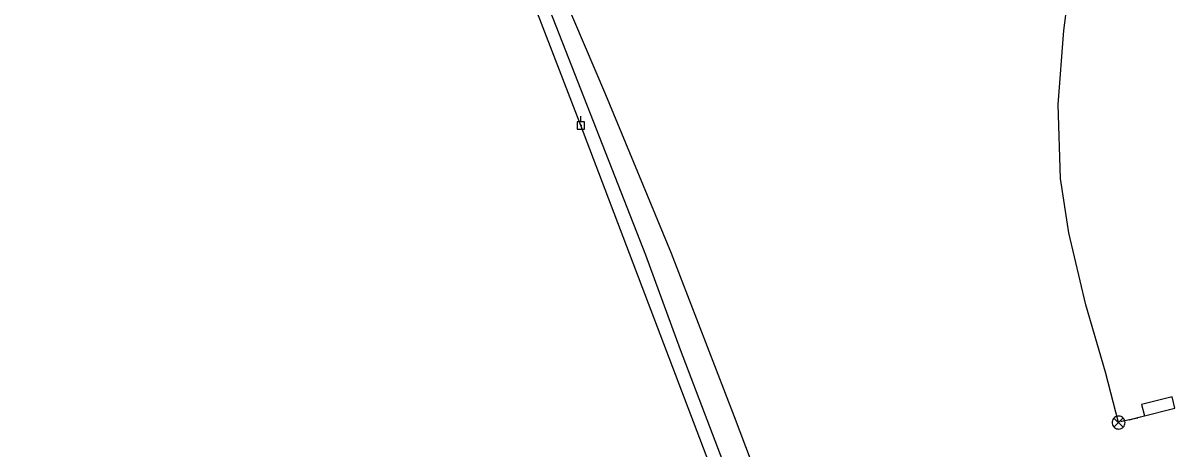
# Model space of a CAD drawing. Extents: x 596028 to 606371, y 330010 to 403088.
# Drawn here: x 602219 to 602805, y 353268 to 353484 of the extents above; entities that cross this region are included whole.
import ezdxf

# ---------------------------------------------------------------- set-up
doc = ezdxf.new("R2010")
doc.units = 0
for name, color, linetype in [('E_FTMS_Conduit', 7, 'Continuous'), ('E_SIG', 7, 'Continuous'), ('E_UTL_EPowerPole', 7, 'Continuous'), ('E_UTL_FO_UG_QWEST', 7, 'Continuous'), ('E_UTL_Loop_UG', 7, 'Continuous'), ('E_UTL_Overhead', 7, 'Continuous')]:
    doc.layers.add(name, color=color, linetype=linetype)

msp = doc.modelspace()

# ---------------------------------------------------------------- linework, layer by layer
at = {"layer": 'E_FTMS_Conduit'}
msp.add_lwpolyline([(602734.78, 352891.69), (602698.69, 352975.92), (602667.81, 353054.24), (602645.72, 353130.78), (602610.14, 353206.87), (602580.81, 353284.37), (602548.82, 353367.3), (602515.43, 353447.91), (602476.95, 353538.14), (602448.85, 353627.85), (602419.04, 353708.61), (602384.09, 353795.14), (602351.42, 353873.57), (602322.54, 353957.36)], dxfattribs=at)
at = {"layer": 'E_SIG'}
for points in [[(602776.03, 353281.48), (602769.37, 353307.1), (602759.34, 353341.24), (602750.65, 353377.75), (602746.53, 353405.36), (602745.34, 353443.01), (602748.27, 353480.56), (602753.69, 353522.44), (602754.53, 353528.61), (602754.76, 353529.61)], [(602779.33, 353281.49), (602779.27, 353282.12), (602779.09, 353282.72), (602778.8, 353283.27), (602778.41, 353283.77), (602777.94, 353284.18), (602777.4, 353284.49), (602776.8, 353284.7), (602776.18, 353284.79), (602775.56, 353284.76), (602774.95, 353284.61), (602774.38, 353284.35), (602773.87, 353283.98), (602773.43, 353283.53), (602773.09, 353283), (602772.86, 353282.42), (602772.74, 353281.8), (602772.74, 353281.18), (602772.86, 353280.56), (602773.09, 353279.98), (602773.43, 353279.45), (602773.87, 353279), (602774.38, 353278.63), (602774.95, 353278.37), (602775.56, 353278.22), (602776.18, 353278.19), (602776.8, 353278.28), (602777.4, 353278.49), (602777.94, 353278.8), (602778.41, 353279.21), (602778.8, 353279.71), (602779.09, 353280.26), (602779.27, 353280.87), (602779.33, 353281.49)], [(602778.29, 353283.83), (602773.68, 353279.17)], [(602773.68, 353283.78), (602778.33, 353279.13)], [(602777.5, 353282.11), (602785.85, 353283.84)]]:
    msp.add_lwpolyline(points, dxfattribs=at)
at = {"layer": 'E_UTL_EPowerPole'}
for points in [[(602504.63, 353434.12), (602500.94, 353434.12)], [(602500.94, 353434.12), (602500.94, 353430.43)], [(602502.78, 353434.12), (602502.78, 353437.03)], [(602504.63, 353430.43), (602504.63, 353434.12)], [(602500.94, 353430.43), (602504.63, 353430.43)], [(602503.05, 353432.28), (602503.05, 353432.33), (602503.04, 353432.37), (602503.02, 353432.41), (602502.99, 353432.45), (602502.95, 353432.48), (602502.91, 353432.5), (602502.87, 353432.51), (602502.83, 353432.52), (602502.78, 353432.52), (602502.74, 353432.51), (602502.7, 353432.49), (602502.66, 353432.46), (602502.63, 353432.43), (602502.6, 353432.39), (602502.59, 353432.35), (602502.58, 353432.3), (602502.58, 353432.26), (602502.59, 353432.21), (602502.6, 353432.17), (602502.63, 353432.13), (602502.66, 353432.1), (602502.7, 353432.08), (602502.74, 353432.06), (602502.78, 353432.05), (602502.83, 353432.04), (602502.87, 353432.05), (602502.91, 353432.07), (602502.95, 353432.09), (602502.99, 353432.12), (602503.02, 353432.15), (602503.04, 353432.19), (602503.05, 353432.24), (602503.05, 353432.28)]]:
    msp.add_lwpolyline(points, dxfattribs=at)
at = {"layer": 'E_UTL_FO_UG_QWEST'}
msp.add_lwpolyline([(602719.84, 352882.99), (602693.3, 352950.04), (602682.74, 352976.56), (602635.69, 353094.91), (602587.28, 353229.53), (602553.43, 353318.33), (602535.85, 353366.41), (602487.12, 353490.5), (602453.86, 353578.25), (602423.13, 353661.5), (602413.78, 353685.51), (602385.74, 353764.65), (602351.85, 353846.05), (602319.93, 353934.36)], dxfattribs=at)
at = {"layer": 'E_UTL_Loop_UG'}
for p, q in [((602803.19, 353294.62), (602787.68, 353290.69)), ((602804.66, 353288.8), (602803.19, 353294.62)), ((602787.21, 353284.38), (602804.66, 353288.8)), ((602787.68, 353290.69), (602789.15, 353284.87)), ((602781.4, 353282.9), (602787.21, 353284.38))]:
    msp.add_line(p, q, dxfattribs=at)
msp.add_lwpolyline([(602781.4, 353282.9), (602777.08, 353281.81)], dxfattribs=at)
at = {"layer": 'E_UTL_Overhead'}
msp.add_lwpolyline([(602786.89, 352671.3), (602719.9, 352862.04), (602644.85, 353058), (602574.25, 353244.39), (602502.81, 353432.28), (602428.67, 353624.2), (602360.66, 353804.33), (602303.82, 353952.18), (602250.37, 354092.88), (602197.72, 354232.78), (602144.03, 354374.9), (602091.31, 354515.03), (602040.95, 354648.65), (601976.43, 354817.48), (601911.13, 354985.41), (601846.94, 355153.54), (601811.73, 355320.66), (601775.11, 355493.17)], dxfattribs=at)

doc.saveas('drawing.dxf')
